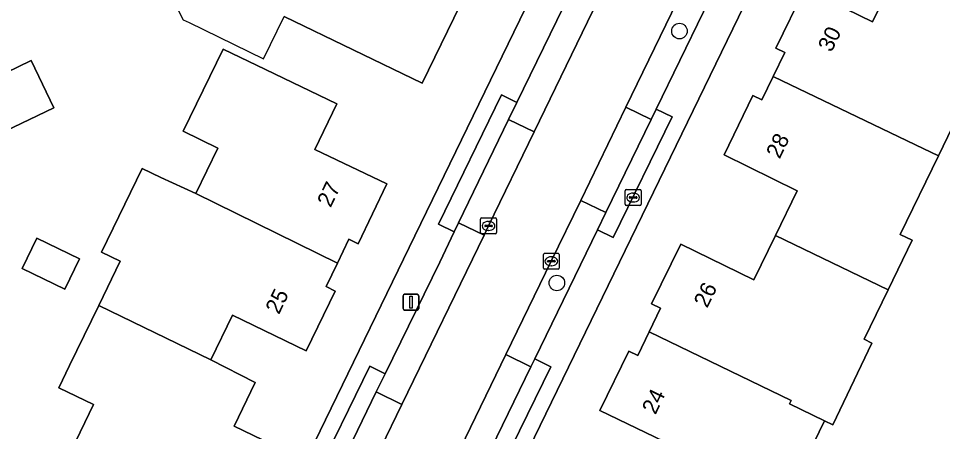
# Model space of a CAD drawing. Extents: x 160455 to 162082, y 388339 to 389736.
# Drawn here: x 160679.5 to 160737.7, y 388966.5 to 388992.5 of the extents above; entities that cross this region are included whole.
import ezdxf

# ---------------------------------------------------------------- set-up
doc = ezdxf.new("R2010")
doc.units = 0
for name, color, linetype in [('IMGEO_Boom', 7, 'Continuous'), ('IMGEO_Brandkraan', 7, 'Continuous'), ('IMGEO_Erf', 7, 'Continuous'), ('IMGEO_Kolk', 7, 'Continuous'), ('IMGEO_Lichtmast', 7, 'Continuous'), ('IMGEO_Pand', 7, 'Continuous'), ('IMGEO_Pand_nummerreeks', 7, 'Continuous'), ('IMGEO_Pand_overbouw', 7, 'Continuous'), ('IMGEO_Parkeervlak_open', 7, 'Continuous'), ('IMGEO_Rijbaan_lokaal_gesloten', 7, 'Continuous'), ('IMGEO_Voetpad_open', 7, 'Continuous')]:
    doc.layers.add(name, color=color, linetype=linetype)

msp = doc.modelspace()

# ---------------------------------------------------------------- linework, layer by layer
at = {"layer": 'IMGEO_Boom'}
for centre in [(160721.133, 388991.745), (160713.413, 388975.88)]:
    msp.add_circle(centre, 0.489, dxfattribs=at)
at = {"layer": 'IMGEO_Brandkraan'}
for p, q in [((160717.792, 388981.761), (160718.644, 388981.761)), ((160717.717, 388980.835), (160717.717, 388981.687)), ((160717.976, 388981.255), (160717.976, 388981.267)), ((160718.414, 388981.218), (160718.016, 388981.218)), ((160718.019, 388981.304), (160718.417, 388981.304)), ((160718.205, 388981.541), (160718.23, 388981.541)), ((160718.46, 388981.267), (160718.46, 388981.255)), ((160718.718, 388981.687), (160718.718, 388980.835)), ((160718.644, 388980.761), (160717.792, 388980.761)), ((160718.228, 388980.981), (160718.203, 388980.981))]:
    msp.add_line(p, q, dxfattribs=at)
for points in [[(160717.792, 388981.761), (160718.644, 388981.761)], [(160717.717, 388980.835), (160717.717, 388981.687)], [(160718.718, 388981.687), (160718.718, 388980.835)], [(160718.644, 388980.761), (160717.792, 388980.761)]]:
    msp.add_lwpolyline(points, dxfattribs=at)
for centre, radius, start, end in [((160717.794, 388981.685), 0.0765, 91.55205, 178.44795), ((160717.794, 388981.685), 0.0765, 91.55205, 178.44795), ((160718.642, 388981.685), 0.0765, 1.55205, 88.44795), ((160718.642, 388981.685), 0.0765, 1.55205, 88.44795), ((160718.016, 388981.264), 0.0403, 85.87752, 175.75265), ((160718.013, 388981.254), 0.0366, 178.93798, 274.71019), ((160718.417, 388981.261), 0.043, 264.86636, 352.45326), ((160718.421, 388981.266), 0.0386, 1.73085, 96.63898), ((160717.794, 388980.837), 0.0765, 181.55205, 268.44795), ((160717.794, 388980.837), 0.0765, 181.55205, 268.44795), ((160718.642, 388980.837), 0.0765, 271.55205, 358.44795), ((160718.642, 388980.837), 0.0765, 271.55205, 358.44795)]:
    msp.add_arc(centre, radius, start, end, dxfattribs=at)
for centre, major_axis, ratio, start_param, end_param in [((160718.204, 388981.261), (-0.387, 0.002), 0.722429, 4.712389, 7.853982), ((160718.229, 388981.261), (-0.39, 0.002), 0.717154, 1.570796, 4.712389)]:
    msp.add_ellipse(centre, major_axis=major_axis, ratio=ratio, start_param=start_param, end_param=end_param, dxfattribs=at)
at = {"layer": 'IMGEO_Erf'}
for points in [[(160704.109, 388978.111), (160714.723, 389000), (160717.954, 389006.662)], [(160729.207, 389001.634), (160728.414, 389000), (160702.377, 388946.323)], [(160710.543, 389000), (160704.929, 388988.463), (160696.232, 388992.673)], [(160720.73, 388965.612), (160716.124, 388967.84), (160717.94, 388971.59), (160718.507, 388971.316), (160719.228, 388972.806), (160719.945, 388974.287), (160719.379, 388974.565), (160721.222, 388978.318), (160725.819, 388976.075), (160727.182, 388978.877), (160728.549, 388981.688), (160723.939, 388983.94), (160725.759, 388987.691), (160726.326, 388987.416), (160727.04, 388988.89), (160727.766, 388990.39), (160727.2, 388990.666), (160729.034, 388994.421), (160733.291, 388992.329), (160734.663, 388995.125)], [(160682.838, 388965.354), (160684.23, 388968.222), (160682.046, 388969.282), (160682.725, 388970.682), (160684.562, 388974.467), (160685.91, 388977.247), (160684.733, 388977.818), (160687.29, 388983.09), (160688.468, 388982.519), (160690.683, 388981.522), (160692.066, 388984.371), (160689.882, 388985.431), (160692.398, 388990.616), (160695.058, 388989.332), (160699.56, 388987.157), (160698.173, 388984.287), (160702.701, 388982.118), (160700.889, 388978.355), (160700.321, 388978.629), (160699.595, 388977.124), (160698.882, 388975.647), (160699.449, 388975.372), (160697.621, 388971.612), (160692.983, 388973.85), (160691.619, 388971.038), (160694.412, 388969.615), (160693.08, 388966.86), (160694.88, 388965.989)], [(160739.826, 388988.807), (160737.438, 388983.877), (160735.041, 388978.929), (160735.78, 388978.57), (160734.269, 388975.452), (160732.759, 388972.334), (160733.257, 388972.093), (160730.795, 388966.947), (160730.273, 388967.2), (160727.983, 388962.473)], [(160657.921, 388890.507), (160660.482, 388891.731), (160661.527, 388892.231), (160663.339, 388894.117), (160675.312, 388918.745), (160667.999, 388922.239), (160669.423, 388925.093), (160666.641, 388926.482), (160667.999, 388929.204), (160678.026, 388924.35), (160691.138, 388951.382), (160704.109, 388978.111)]]:
    msp.add_lwpolyline(points, dxfattribs=at)
for points in [[(160674.049, 388983.233), (160672.622, 388986.218), (160674.817, 388987.267), (160675.84, 388985.127), (160678.935, 388986.606), (160677.911, 388988.747), (160680.303, 388989.89), (160681.73, 388986.905)], [(160679.738, 388976.791), (160680.658, 388978.695), (160683.351, 388977.393), (160682.431, 388975.49)]]:
    msp.add_lwpolyline(points, close=True, dxfattribs=at)
at = {"layer": 'IMGEO_Kolk'}
for p, q in [((160708.608, 388979.048), (160708.608, 388979.9)), ((160708.683, 388979.974), (160709.535, 388979.974)), ((160708.867, 388979.468), (160708.867, 388979.48)), ((160709.305, 388979.431), (160708.907, 388979.431)), ((160708.91, 388979.517), (160709.308, 388979.517)), ((160709.096, 388979.754), (160709.121, 388979.754)), ((160709.351, 388979.48), (160709.351, 388979.468)), ((160709.609, 388979.9), (160709.609, 388979.048)), ((160709.535, 388978.974), (160708.683, 388978.974)), ((160709.119, 388979.194), (160709.094, 388979.194)), ((160712.638, 388977.747), (160713.49, 388977.747)), ((160712.563, 388976.821), (160712.563, 388977.673)), ((160712.822, 388977.241), (160712.822, 388977.253)), ((160713.26, 388977.204), (160712.862, 388977.204)), ((160712.865, 388977.29), (160713.263, 388977.29)), ((160713.051, 388977.527), (160713.076, 388977.527)), ((160713.306, 388977.253), (160713.306, 388977.241)), ((160713.564, 388977.673), (160713.564, 388976.821)), ((160713.49, 388976.747), (160712.638, 388976.747)), ((160713.074, 388976.967), (160713.049, 388976.967))]:
    msp.add_line(p, q, dxfattribs=at)
for points in [[(160708.608, 388979.048), (160708.608, 388979.9)], [(160708.683, 388979.974), (160709.535, 388979.974)], [(160709.609, 388979.9), (160709.609, 388979.048)], [(160709.535, 388978.974), (160708.683, 388978.974)], [(160712.638, 388977.747), (160713.49, 388977.747)], [(160712.563, 388976.821), (160712.563, 388977.673)], [(160713.564, 388977.673), (160713.564, 388976.821)], [(160713.49, 388976.747), (160712.638, 388976.747)]]:
    msp.add_lwpolyline(points, dxfattribs=at)
for centre, radius, start, end in [((160708.685, 388979.898), 0.0765, 91.55205, 178.44795), ((160708.685, 388979.898), 0.0765, 91.55205, 178.44795), ((160708.907, 388979.477), 0.0403, 85.87752, 175.75265), ((160708.904, 388979.467), 0.0366, 178.93798, 274.71019), ((160709.308, 388979.474), 0.043, 264.86636, 352.45326), ((160709.312, 388979.479), 0.0386, 1.73085, 96.63898), ((160709.533, 388979.898), 0.0765, 1.55205, 88.44795), ((160709.533, 388979.898), 0.0765, 1.55205, 88.44795), ((160708.685, 388979.05), 0.0765, 181.55205, 268.44795), ((160708.685, 388979.05), 0.0765, 181.55205, 268.44795), ((160709.533, 388979.05), 0.0765, 271.55205, 358.44795), ((160709.533, 388979.05), 0.0765, 271.55205, 358.44795), ((160712.64, 388977.671), 0.0765, 91.55205, 178.44795), ((160712.64, 388977.671), 0.0765, 91.55205, 178.44795), ((160713.488, 388977.671), 0.0765, 1.55205, 88.44795), ((160713.488, 388977.671), 0.0765, 1.55205, 88.44795), ((160712.862, 388977.25), 0.0403, 85.87752, 175.75265), ((160712.859, 388977.24), 0.0366, 178.93798, 274.71019), ((160713.263, 388977.247), 0.043, 264.86636, 352.45326), ((160713.267, 388977.252), 0.0386, 1.73085, 96.63898), ((160712.64, 388976.823), 0.0765, 181.55205, 268.44795), ((160712.64, 388976.823), 0.0765, 181.55205, 268.44795), ((160713.488, 388976.823), 0.0765, 271.55205, 358.44795), ((160713.488, 388976.823), 0.0765, 271.55205, 358.44795)]:
    msp.add_arc(centre, radius, start, end, dxfattribs=at)
for centre, major_axis, ratio, start_param, end_param in [((160709.095, 388979.474), (-0.387, 0.002), 0.722429, 4.712389, 7.853982), ((160709.12, 388979.474), (-0.39, 0.002), 0.717154, 1.570796, 4.712389), ((160713.05, 388977.247), (-0.387, 0.002), 0.722429, 4.712389, 7.853982), ((160713.075, 388977.247), (-0.39, 0.002), 0.717154, 1.570796, 4.712389)]:
    msp.add_ellipse(centre, major_axis=major_axis, ratio=ratio, start_param=start_param, end_param=end_param, dxfattribs=at)
at = {"layer": 'IMGEO_Lichtmast'}
for p, q in [((160703.726, 388974.27), (160703.726, 388975.07)), ((160703.726, 388975.07), (160703.726, 388974.27)), ((160703.826, 388975.17), (160704.616, 388975.17)), ((160704.616, 388975.17), (160703.826, 388975.17)), ((160704.716, 388975.07), (160704.716, 388974.27)), ((160704.716, 388974.27), (160704.716, 388975.07)), ((160704.616, 388974.17), (160703.826, 388974.17)), ((160703.826, 388974.17), (160704.616, 388974.17))]:
    msp.add_line(p, q, dxfattribs=at)
msp.add_lwpolyline([(160704.146, 388975.045), (160704.296, 388975.045), (160704.296, 388974.295), (160704.146, 388974.295), (160704.146, 388975.045)], dxfattribs=at)
for centre, start, end in [((160703.826, 388975.07), 90, 180), ((160703.826, 388975.07), 90, 180), ((160704.616, 388975.07), 0, 90), ((160704.616, 388975.07), 360, 90), ((160703.826, 388974.27), 180, 270), ((160703.826, 388974.27), 180, 270), ((160704.616, 388974.27), 270, 0), ((160704.616, 388974.27), 270, 0)]:
    msp.add_arc(centre, 0.1, start, end, dxfattribs=at)
at = {"layer": 'IMGEO_Pand'}
msp.add_lwpolyline([(160696.232, 388992.673), (160704.929, 388988.463), (160710.543, 389000)], dxfattribs=at)
for points in [[(160739.468, 388992.767), (160734.663, 388995.125), (160733.291, 388992.329), (160729.034, 388994.421), (160727.2, 388990.666), (160727.766, 388990.39), (160727.04, 388988.89), (160735.996, 388984.575), (160737.438, 388983.877), (160739.826, 388988.807), (160739.971, 388988.737), (160740.712, 388990.235)], [(160690.683, 388981.522), (160699.595, 388977.124), (160700.321, 388978.629), (160700.889, 388978.355), (160702.701, 388982.118), (160698.173, 388984.287), (160699.56, 388987.157), (160695.058, 388989.332), (160692.398, 388990.616), (160689.882, 388985.431), (160692.066, 388984.371)], [(160677.911, 388988.747), (160678.935, 388986.606), (160675.84, 388985.127), (160674.817, 388987.267), (160672.622, 388986.218), (160674.049, 388983.233), (160681.73, 388986.905), (160680.303, 388989.89)], [(160735.996, 388984.575), (160727.04, 388988.89), (160726.326, 388987.416), (160725.759, 388987.691), (160723.939, 388983.94), (160728.549, 388981.688), (160727.182, 388978.877), (160734.269, 388975.452), (160735.78, 388978.57), (160735.041, 388978.929), (160737.438, 388983.877)], [(160690.683, 388981.522), (160688.468, 388982.519), (160687.29, 388983.09), (160684.733, 388977.818), (160685.91, 388977.247), (160684.562, 388974.467), (160691.619, 388971.038), (160692.983, 388973.85), (160697.621, 388971.612), (160699.449, 388975.372), (160698.882, 388975.647), (160699.595, 388977.124)], [(160734.269, 388975.452), (160727.182, 388978.877), (160725.819, 388976.075), (160721.222, 388978.318), (160719.379, 388974.565), (160719.945, 388974.287), (160719.228, 388972.806), (160728.172, 388968.469), (160728.074, 388968.266), (160730.273, 388967.2), (160730.795, 388966.947), (160733.257, 388972.093), (160732.759, 388972.334)], [(160682.431, 388975.49), (160683.351, 388977.393), (160680.658, 388978.695), (160679.738, 388976.791)], [(160694.412, 388969.615), (160691.619, 388971.038), (160684.562, 388974.467), (160682.725, 388970.682), (160682.046, 388969.282), (160684.23, 388968.222), (160682.838, 388965.354), (160691.781, 388961.017), (160692.502, 388962.498), (160693.07, 388962.225), (160694.88, 388965.989), (160693.08, 388966.86)], [(160726.472, 388959.354), (160727.983, 388962.473), (160730.273, 388967.2), (160728.074, 388968.266), (160728.172, 388968.469), (160719.228, 388972.806), (160718.507, 388971.316), (160717.94, 388971.59), (160716.124, 388967.84), (160720.73, 388965.612), (160719.363, 388962.801)]]:
    msp.add_lwpolyline(points, close=True, dxfattribs=at)
at = {"layer": 'IMGEO_Pand_overbouw'}
msp.add_lwpolyline([(160684.429, 389003.39), (160685.392, 389001.409), (160686.098, 389000), (160689.872, 388992.464), (160690.248, 388992.282), (160694.941, 388990.006), (160696.232, 388992.673), (160704.929, 388988.463), (160710.543, 389000), (160710.81, 389000.549), (160710.52, 389000.682), (160710.382, 389000.382), (160709.341, 389002.516), (160712.043, 389003.818), (160711.916, 389003.546), (160712.208, 389003.41), (160712.515, 389004.079), (160717.865, 389006.688), (160708.539, 389025.895), (160680.32, 389012.188), (160681.445, 389009.872), (160681.311, 389009.806)], close=True, dxfattribs=at)
at = {"layer": 'IMGEO_Parkeervlak_open'}
msp.add_lwpolyline([(160718.738, 389003.391), (160717.091, 389000), (160715.085, 388995.868), (160710.888, 388987.255), (160710.368, 388986.181), (160711.98, 388985.4), (160716.684, 388995.115)], dxfattribs=at)
for points in [[(160724.133, 388996.048), (160724.388, 388996.571), (160722.795, 388997.343), (160717.76, 388986.947), (160719.344, 388986.181), (160719.66, 388986.831)], [(160719.344, 388986.181), (160717.76, 388986.947), (160714.914, 388981.07), (160716.489, 388980.308)], [(160711.98, 388985.4), (160710.368, 388986.181), (160707.213, 388979.668), (160708.825, 388978.885), (160709.111, 388979.474)], [(160715.966, 388979.232), (160716.489, 388980.308), (160714.914, 388981.07), (160713.063, 388977.247), (160710.203, 388971.374), (160711.783, 388970.605), (160712.024, 388971.102)], [(160708.825, 388978.885), (160707.213, 388979.668), (160706.937, 388979.099), (160706.047, 388977.185), (160702.597, 388970.163), (160702.04, 388969.013), (160703.649, 388968.231)], [(160711.783, 388970.605), (160710.203, 388971.374), (160707.335, 388965.483), (160708.921, 388964.71)], [(160703.649, 388968.231), (160702.04, 388969.013), (160699.392, 388963.545), (160700.994, 388962.767)]]:
    msp.add_lwpolyline(points, close=True, dxfattribs=at)
at = {"layer": 'IMGEO_Rijbaan_lokaal_gesloten'}
msp.add_lwpolyline([(160716.684, 388995.115), (160711.98, 388985.4), (160709.111, 388979.474), (160708.825, 388978.885), (160703.649, 388968.231), (160700.994, 388962.767), (160699.556, 388959.806), (160696.1, 388952.612), (160695.01, 388950.344), (160699.018, 388948.363), (160700.698, 388951.828), (160702.227, 388954.981), (160703.612, 388957.837), (160707.335, 388965.483), (160710.203, 388971.374), (160713.063, 388977.247), (160714.914, 388981.07), (160717.76, 388986.947), (160722.795, 388997.343)], dxfattribs=at)
at = {"layer": 'IMGEO_Voetpad_open'}
for points in [[(160717.954, 389006.662), (160714.723, 389000), (160704.109, 388978.111), (160691.138, 388951.382), (160678.026, 388924.35), (160675.312, 388918.745), (160663.339, 388894.117), (160661.527, 388892.231), (160660.482, 388891.731), (160657.921, 388890.507)], [(160676.337, 388918.613), (160680.775, 388927.647), (160681.762, 388927.162), (160683.757, 388931.366), (160682.769, 388931.85), (160685.666, 388937.77), (160686.63, 388937.298), (160691.606, 388947.55), (160690.618, 388948.034), (160693.849, 388954.635), (160694.843, 388954.148), (160699.037, 388962.811), (160698.049, 388963.295), (160701.64, 388970.632), (160702.597, 388970.163), (160706.047, 388977.185), (160706.937, 388979.099), (160705.949, 388979.583), (160709.933, 388987.723), (160710.888, 388987.255), (160715.085, 388995.868), (160717.091, 389000), (160718.738, 389003.391)], [(160702.377, 388946.323), (160728.414, 389000), (160729.207, 389001.634)], [(160726.244, 389000.376), (160727.238, 388999.89), (160725.121, 388995.564), (160724.133, 388996.048), (160719.66, 388986.831), (160720.668, 388986.338), (160716.954, 388978.748), (160715.966, 388979.232), (160712.024, 388971.102), (160713.035, 388970.607), (160709.584, 388963.556), (160708.596, 388964.04), (160704.131, 388954.813), (160705.119, 388954.329), (160703.003, 388950.006), (160702.046, 388950.474), (160701.817, 388950.065)]]:
    msp.add_lwpolyline(points, dxfattribs=at)
for points in [[(160710.368, 388986.181), (160710.888, 388987.255), (160709.933, 388987.723), (160705.949, 388979.583), (160706.937, 388979.099), (160707.213, 388979.668)], [(160720.668, 388986.338), (160719.66, 388986.831), (160719.344, 388986.181), (160716.489, 388980.308), (160715.966, 388979.232), (160716.954, 388978.748)], [(160713.035, 388970.607), (160712.024, 388971.102), (160711.783, 388970.605), (160708.921, 388964.71), (160708.596, 388964.04), (160709.584, 388963.556)], [(160702.04, 388969.013), (160702.597, 388970.163), (160701.64, 388970.632), (160698.049, 388963.295), (160699.037, 388962.811), (160699.392, 388963.545)]]:
    msp.add_lwpolyline(points, close=True, dxfattribs=at)

# ---------------------------------------------------------------- texts
at = {"layer": 'IMGEO_Pand_nummerreeks'}
for s, rotation, p in [('30', 63.97074, (160730.704, 388990.364)), ('28', 64.11716, (160727.44, 388983.644)), ('27', 64.28776, (160699.166, 388980.585)), ('25', 64.07236, (160695.907, 388973.851)), ('26', 63.84469, (160722.88, 388974.254)), ('24', 64.16064, (160719.623, 388967.542))]:
    msp.add_text(s, height=1, rotation=rotation, dxfattribs=at).set_placement(p)

doc.saveas('drawing.dxf')
